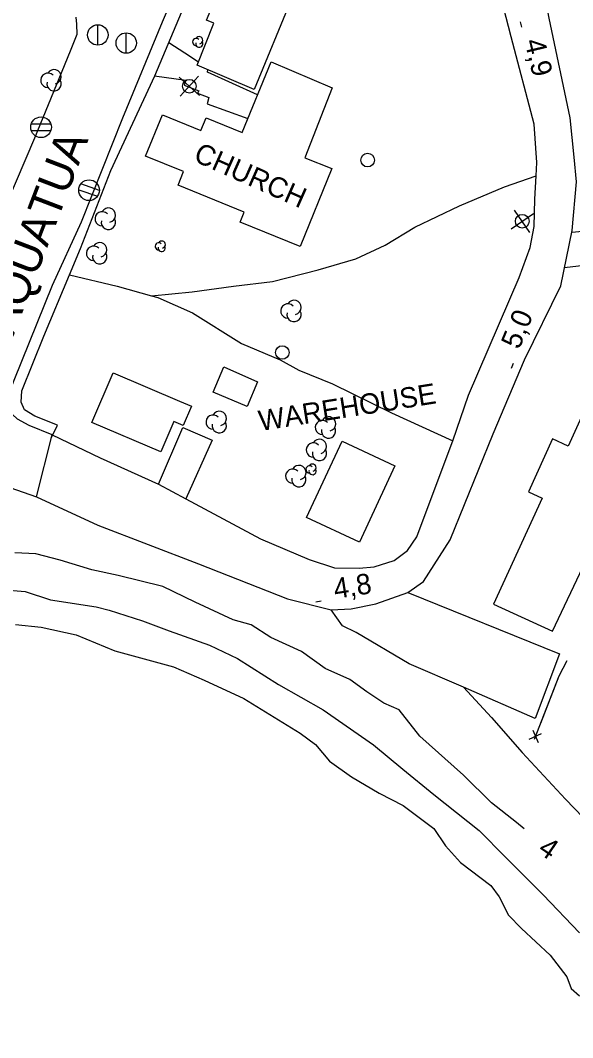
# Model space of a CAD drawing. Extents: x 646142 to 649934, y 5874075 to 5876351.
# Drawn here: x 647030.2 to 647111.3, y 5874251 to 5874400.3 of the extents above; entities that cross this region are included whole.
import ezdxf

# ---------------------------------------------------------------- set-up
doc = ezdxf.new("R2010")
doc.units = 0
for name, color, linetype in [('Niveau 15', 7, 'Continuous'), ('Niveau 19', 7, 'Continuous'), ('Niveau 2', 7, 'Continuous'), ('Niveau 21', 7, 'Continuous'), ('Niveau 22', 7, 'Continuous'), ('Niveau 3', 7, 'Continuous'), ('Niveau 31', 7, 'Continuous'), ('Niveau 36', 7, 'Continuous'), ('Niveau 37', 7, 'Continuous'), ('Niveau 4', 7, 'Continuous'), ('Niveau 44', 7, 'Continuous')]:
    doc.layers.add(name, color=color, linetype=linetype)

msp = doc.modelspace()

# ---------------------------------------------------------------- linework, layer by layer
at = {"layer": 'Niveau 19'}
for points in [[(647032.53, 5874330.41), (647041.56, 5874326.22), (647056.32, 5874320.56), (647069.37, 5874315.43), (647075.81, 5874313.81), (647078.75, 5874313.98), (647082.36, 5874314.69), (647087.05, 5874316.34), (647089.38, 5874317.99), (647093.28, 5874324.07), (647099.58, 5874339.63), (647104.2, 5874350.52), (647109.53, 5874361.36), (647111.22, 5874369.47), (647111.82, 5874376.64), (647111.47, 5874380.25), (647110.9, 5874386.03), (647107.81, 5874400.67), (647105.74, 5874411.68), (647105.46, 5874413.84)], [(647034.81, 5874339.52), (647041.86, 5874336.12), (647050.45, 5874332.26), (647054.46, 5874330.12), (647065.45, 5874324.25), (647072.58, 5874321.21), (647076.29, 5874320), (647079.91, 5874319.95), (647082.11, 5874320.13), (647085.06, 5874321.08), (647087.04, 5874322.54), (647088.39, 5874324.53), (647093.45, 5874337.97), (647093.68, 5874338.62), (647095.99, 5874345.34), (647103.42, 5874362.61), (647105.04, 5874366.97), (647105.6, 5874370.06), (647105.73, 5874374.06), (647105.89, 5874377.51), (647105.99, 5874379.47), (647105.64, 5874385.07), (647102.25, 5874397.92), (647100.37, 5874405.15)], [(647051.96, 5874397.09), (647054.29, 5874395.55), (647056.31, 5874394.24)], [(647049.88, 5874392.16), (647054.45, 5874391.57), (647054.2, 5874390.81), (647056.35, 5874389.98), (647056.19, 5874389.62), (647057.83, 5874388.98), (647057.6, 5874388.08), (647063.59, 5874385.92)], [(647065.01, 5874389.38), (647057.62, 5874392.72), (647057.67, 5874393.1)], [(647110.09, 5874364.05), (647118.77, 5874365.07), (647125.43, 5874365.75), (647132.19, 5874366.45), (647136.59, 5874366.47), (647140.13, 5874366.3), (647144.55, 5874366.13), (647149.97, 5874364.91), (647161.94, 5874361.13), (647163.39, 5874365.41), (647157.04, 5874367.89), (647151.42, 5874369.19), (647145.74, 5874370.09), (647140.49, 5874370.65), (647132.68, 5874370.62), (647124.58, 5874370.45), (647111.16, 5874369.17)], [(647050.45, 5874332.26), (647054.03, 5874340.56), (647058.35, 5874338.73), (647054.46, 5874330.12)], [(647087.05, 5874316.34), (647109.36, 5874307.38), (647105.79, 5874297.89), (647095.22, 5874302.46), (647087.24, 5874305.91), (647079.46, 5874310.49), (647077.46, 5874311.48), (647075.81, 5874313.81)]]:
    msp.add_lwpolyline(points, dxfattribs=at)
at = {"layer": 'Niveau 2'}
for points in [[(647104.16, 5874281.69), (647103.01, 5874282.6), (647099.35, 5874285.5), (647095.22, 5874289.55), (647088.85, 5874295.29), (647085.8, 5874299.14), (647083.52, 5874300.11), (647081.04, 5874301.77), (647078.55, 5874303.6), (647074.9, 5874305.2), (647071.46, 5874307.71), (647066.93, 5874309.76), (647064.08, 5874311.62), (647061.4, 5874312.36), (647055.82, 5874314.96), (647051.09, 5874317.23), (647044.54, 5874318.84), (647040.66, 5874319.71), (647036.02, 5874321.09), (647032.44, 5874322.04), (647029.34, 5874322.16)], [(647027.37, 5874316.79), (647030.84, 5874316.49), (647034.57, 5874315.27), (647041.31, 5874314.25), (647043.22, 5874313.77), (647048.09, 5874312.18), (647052, 5874310.74), (647057.96, 5874308.65), (647062.04, 5874306.65)], [(647062.04, 5874306.65), (647068.07, 5874302.86), (647074.63, 5874299.12), (647082, 5874293.98), (647086.33, 5874290.41), (647090.89, 5874286.74), (647097.52, 5874281.42), (647101.4, 5874277.52), (647106.94, 5874271.99), (647112.3, 5874266.39)]]:
    msp.add_lwpolyline(points, dxfattribs=at)
at = {"layer": 'Niveau 21'}
for points in [[(646930.42, 5874307.5), (646942.27, 5874311.44), (646957.18, 5874316.45), (646971.2, 5874320.8), (646983.19, 5874324.22), (646985.24, 5874324.8), (647003.7, 5874330.46), (647015.76, 5874334.28), (647018.41, 5874334.62), (647020.64, 5874334.46), (647027.61, 5874332.11), (647032.53, 5874330.41), (647034.81, 5874339.52), (647031.43, 5874340.88), (647029.72, 5874341.79), (647028.96, 5874342.55), (647028.51, 5874343.8), (647028.39, 5874345.2), (647029.25, 5874347.5), (647034.87, 5874361.47), (647039.12, 5874370.74), (647045.2, 5874386.03), (647051.03, 5874400.13), (647057.78, 5874415.82)], [(647038.33, 5874400.81), (647038.42, 5874399.76), (647038.43, 5874398.23), (647037.46, 5874395.81), (647032.22, 5874383.05), (647028.1, 5874373.42), (647026.42, 5874369.47), (647025.67, 5874367.72), (647021.26, 5874357.61), (647020.4, 5874356.72), (647018.39, 5874355.61), (647016.9, 5874355.26), (647014.93, 5874355.09), (647012.79, 5874355.5), (647011.33, 5874356.32), (647010.19, 5874357.4), (647009.26, 5874358.73), (647007.17, 5874365.6), (647005.96, 5874369.56), (647004.94, 5874372.93), (646999.28, 5874389.13), (646997.97, 5874393.1), (646992.43, 5874409.93)]]:
    msp.add_lwpolyline(points, dxfattribs=at)
at = {"layer": 'Niveau 22'}
for points in [[(647034.69, 5874339.02), (647035.59, 5874340.9), (647032.26, 5874342.23), (647030.75, 5874343.15), (647030.29, 5874344.29), (647030.36, 5874345.96), (647033.61, 5874353.99), (647037.38, 5874362.98), (647038.99, 5874366.84), (647043.44, 5874378.3), (647049.9, 5874392.2), (647054.99, 5874404.31)], [(647049.42, 5874359.9), (647055.4, 5874360.49), (647061.48, 5874361.32), (647067.21, 5874362), (647073.91, 5874363.73), (647079.43, 5874365.34), (647083.74, 5874367.31), (647088.09, 5874369.99), (647094.65, 5874373.12), (647101.25, 5874375.9), (647105.89, 5874377.51)], [(647037.38, 5874362.98), (647044.4, 5874361.3), (647049.42, 5874359.9), (647050.37, 5874359.64), (647055.44, 5874357.41), (647062.62, 5874352.9), (647068.3, 5874350.49), (647071.05, 5874348.99), (647075.98, 5874346.98), (647084.69, 5874342.74), (647093.68, 5874338.62)], [(647095.22, 5874302.46), (647099.33, 5874298), (647103.86, 5874292.87), (647110.21, 5874286.01), (647119.31, 5874276.57), (647126.23, 5874268.82), (647134.75, 5874258.13), (647139.95, 5874251.03)]]:
    msp.add_lwpolyline(points, dxfattribs=at)
at = {"layer": 'Niveau 3'}
for p, q in [((647103.55, 5874400.1), (647103.74, 5874399.32)), ((647102.28, 5874349.26), (647102.58, 5874350)), ((647073.55, 5874315.01), (647074.34, 5874315.13))]:
    msp.add_line(p, q, dxfattribs=at)
at = {"layer": 'Niveau 31'}
for points in [[(647070.05, 5874403.64), (647064.49, 5874390.18), (647056.13, 5874393.76), (647058.55, 5874399.9), (647057.48, 5874400.34), (647058.81, 5874403.54), (647059.96, 5874403.07), (647061.62, 5874407.16), (647070.05, 5874403.64), (647070.05, 5874403.64)], [(647057.43, 5874386.04), (647062.75, 5874383.87), (647066.99, 5874394.22), (647075.97, 5874390.44), (647071.95, 5874380.17), (647075.88, 5874378.57), (647071.26, 5874367.16), (647062.46, 5874370.72), (647063.05, 5874372.19), (647053.33, 5874376.12), (647054.14, 5874378.13), (647048.56, 5874380.39), (647051.02, 5874386.47), (647056.68, 5874384.18), (647057.43, 5874386.04)], [(647127.46, 5874351.05), (647127.47, 5874351.07), (647116.66, 5874356.01), (647114.44, 5874351.17), (647116.31, 5874350.32), (647110.61, 5874337.85), (647108.33, 5874338.9), (647104.77, 5874331.11), (647106.78, 5874330.2), (647099.66, 5874314.63), (647108.3, 5874310.68), (647127.46, 5874351.05), (647127.46, 5874351.05)], [(647065.01, 5874347.3), (647063.47, 5874343.66), (647058.47, 5874345.77), (647060.03, 5874349.46), (647065.01, 5874347.3)], [(647050.78, 5874336.99), (647040.67, 5874341.29), (647043.78, 5874348.6), (647053.53, 5874344.46), (647055.3, 5874343.7), (647054.08, 5874340.85), (647052.68, 5874341.45), (647050.78, 5874336.99)], [(647072.2, 5874327.35), (647077.43, 5874338.55), (647085.18, 5874334.93), (647079.95, 5874323.73), (647072.2, 5874327.35)]]:
    msp.add_lwpolyline(points, dxfattribs=at)
at = {"layer": 'Niveau 36'}
for p, q in [((647041.54, 5874396.67), (647041.54, 5874399.67)), ((647045.72, 5874395.49), (647045.72, 5874398.49)), ((647056.32, 5874392.14), (647053.64, 5874389.19)), ((647053.5, 5874392.01), (647056.46, 5874389.32)), ((647034.64, 5874385.09), (647031.76, 5874385.09)), ((647031.76, 5874384.17), (647034.64, 5874384.17)), ((647041.77, 5874375.38), (647039.04, 5874376.31)), ((647038.75, 5874375.44), (647041.47, 5874374.51)), ((647102.22, 5874369.71), (647105.51, 5874371.96)), ((647104.99, 5874369.19), (647102.74, 5874372.48))]:
    msp.add_line(p, q, dxfattribs=at)
for centre, radius in [((647041.53, 5874398.18), 1.5), ((647045.71, 5874397), 1.5), ((647054.98, 5874390.66), 1), ((647033.2, 5874384.64), 1.52), ((647081.16, 5874379.82), 1), ((647040.25, 5874375.4), 1.52), ((647103.87, 5874370.84), 1), ((647068.63, 5874351.58), 1)]:
    msp.add_circle(centre, radius, dxfattribs=at)
at = {"layer": 'Niveau 37'}
for points in [[(647110.4, 5874306.34), (647109.24, 5874304.1), (647105.62, 5874294.78)], [(647110.4, 5874306.34), (647109.24, 5874304.1), (647105.62, 5874294.78)], [(647110.4, 5874306.34), (647109.24, 5874304.1), (647105.62, 5874294.78)], [(647110.4, 5874306.34), (647109.24, 5874304.1), (647106.53, 5874297.13)], [(647104.89, 5874294.86), (647106.72, 5874295.67)], [(647105.4, 5874296.18), (647106.21, 5874294.35)]]:
    msp.add_lwpolyline(points, dxfattribs=at)
at = {"layer": 'Niveau 4'}
msp.add_lwpolyline([(647029.44, 5874311.64), (647033.22, 5874311.25), (647038.34, 5874310.15), (647044.03, 5874307.8), (647052.65, 5874305.46), (647057.14, 5874303.49), (647062.98, 5874300.8), (647071.24, 5874295.72), (647073.48, 5874294.03), (647075.55, 5874291.61), (647078.78, 5874289.3), (647082.84, 5874286.93), (647086.38, 5874285.11), (647090.87, 5874281.72), (647092.6, 5874279.16), (647094.79, 5874276.75), (647099.27, 5874273.37), (647100.46, 5874271.7), (647101.86, 5874269), (647103.77, 5874267.04), (647107.95, 5874263.15), (647110.43, 5874259.95), (647111.04, 5874258.24), (647112.3, 5874257.17)], dxfattribs=at)
at = {"layer": 'Niveau 44'}
for centre, radius, start, end in [((647055.98, 5874397.15), 0.523, 44.1154, 269.804), ((647056.43, 5874396.89), 0.523, 166.9369, 29.6212), ((647056.43, 5874397.41), 0.523, 282.2692, 149.7263), ((647034.2, 5874391.53), 1.05, 44.1154, 269.804), ((647035.1, 5874392.06), 1.05, 282.2692, 149.7263), ((647035.1, 5874391.01), 1.05, 166.9369, 29.6212), ((647043.08, 5874371.74), 1.05, 282.2692, 149.7263), ((647042.18, 5874371.21), 1.05, 44.1154, 269.804), ((647043.08, 5874370.69), 1.05, 166.9369, 29.6212), ((647040.91, 5874366.14), 1.05, 44.1154, 269.804), ((647041.81, 5874366.67), 1.05, 282.2692, 149.7263), ((647050.48, 5874367.16), 0.523, 44.1154, 269.804), ((647050.93, 5874366.9), 0.523, 166.9369, 29.6212), ((647050.93, 5874367.42), 0.523, 282.2692, 149.7263), ((647041.81, 5874365.62), 1.05, 166.9369, 29.6212), ((647070.35, 5874358.2), 1.05, 282.2692, 149.7263), ((647069.45, 5874357.67), 1.05, 44.1154, 269.804), ((647070.35, 5874357.15), 1.05, 166.9369, 29.6212), ((647059.37, 5874341.9), 1.05, 282.2692, 149.7263), ((647058.47, 5874341.37), 1.05, 44.1154, 269.804), ((647059.37, 5874340.85), 1.05, 166.9369, 29.6212), ((647074.52, 5874340.58), 1.05, 44.1154, 269.804), ((647075.42, 5874341.11), 1.05, 282.2692, 149.7263), ((647075.42, 5874340.06), 1.05, 166.9369, 29.6212), ((647073.19, 5874337.27), 1.05, 44.1154, 269.804), ((647074.09, 5874337.8), 1.05, 282.2692, 149.7263), ((647074.09, 5874336.75), 1.05, 166.9369, 29.6212), ((647070.16, 5874333.44), 1.05, 44.1154, 269.804), ((647071.06, 5874333.97), 1.05, 282.2692, 149.7263), ((647072.62, 5874334.43), 0.523, 44.1154, 269.804), ((647073.07, 5874334.17), 0.523, 166.9369, 29.6212), ((647073.07, 5874334.69), 0.523, 282.2692, 149.7263), ((647071.06, 5874332.92), 1.05, 166.9369, 29.6212)]:
    msp.add_arc(centre, radius, start, end, dxfattribs=at)

# ---------------------------------------------------------------- texts
at = {"layer": 'Niveau 15'}
msp.add_text('MAQUATUA', height=4.8, rotation=69.0921, dxfattribs=at).set_placement((647027.22, 5874348.91))
at = {"layer": 'Niveau 2'}
msp.add_text('4', height=3, rotation=325.5177, dxfattribs=at).set_placement((647106, 5874278.26))
at = {"layer": 'Niveau 3'}
for s, rotation, p in [('4,9  ', 283.3966, (647104.18, 5874397.28)), ('5,0  ', 67.6628, (647103.41, 5874351.91)), ('4,8  ', 8.941, (647076.4, 5874315.41))]:
    msp.add_text(s, height=3, rotation=rotation, dxfattribs=at).set_placement(p)
at = {"layer": 'Niveau 31'}
for s, rotation, p in [('CHURCH', 336.0357, (647055.42, 5874379.76)), ('WAREHOUSE', 8.941, (647065.4, 5874340.05))]:
    msp.add_text(s, height=3, rotation=rotation, dxfattribs=at).set_placement(p)

doc.saveas('drawing.dxf')
